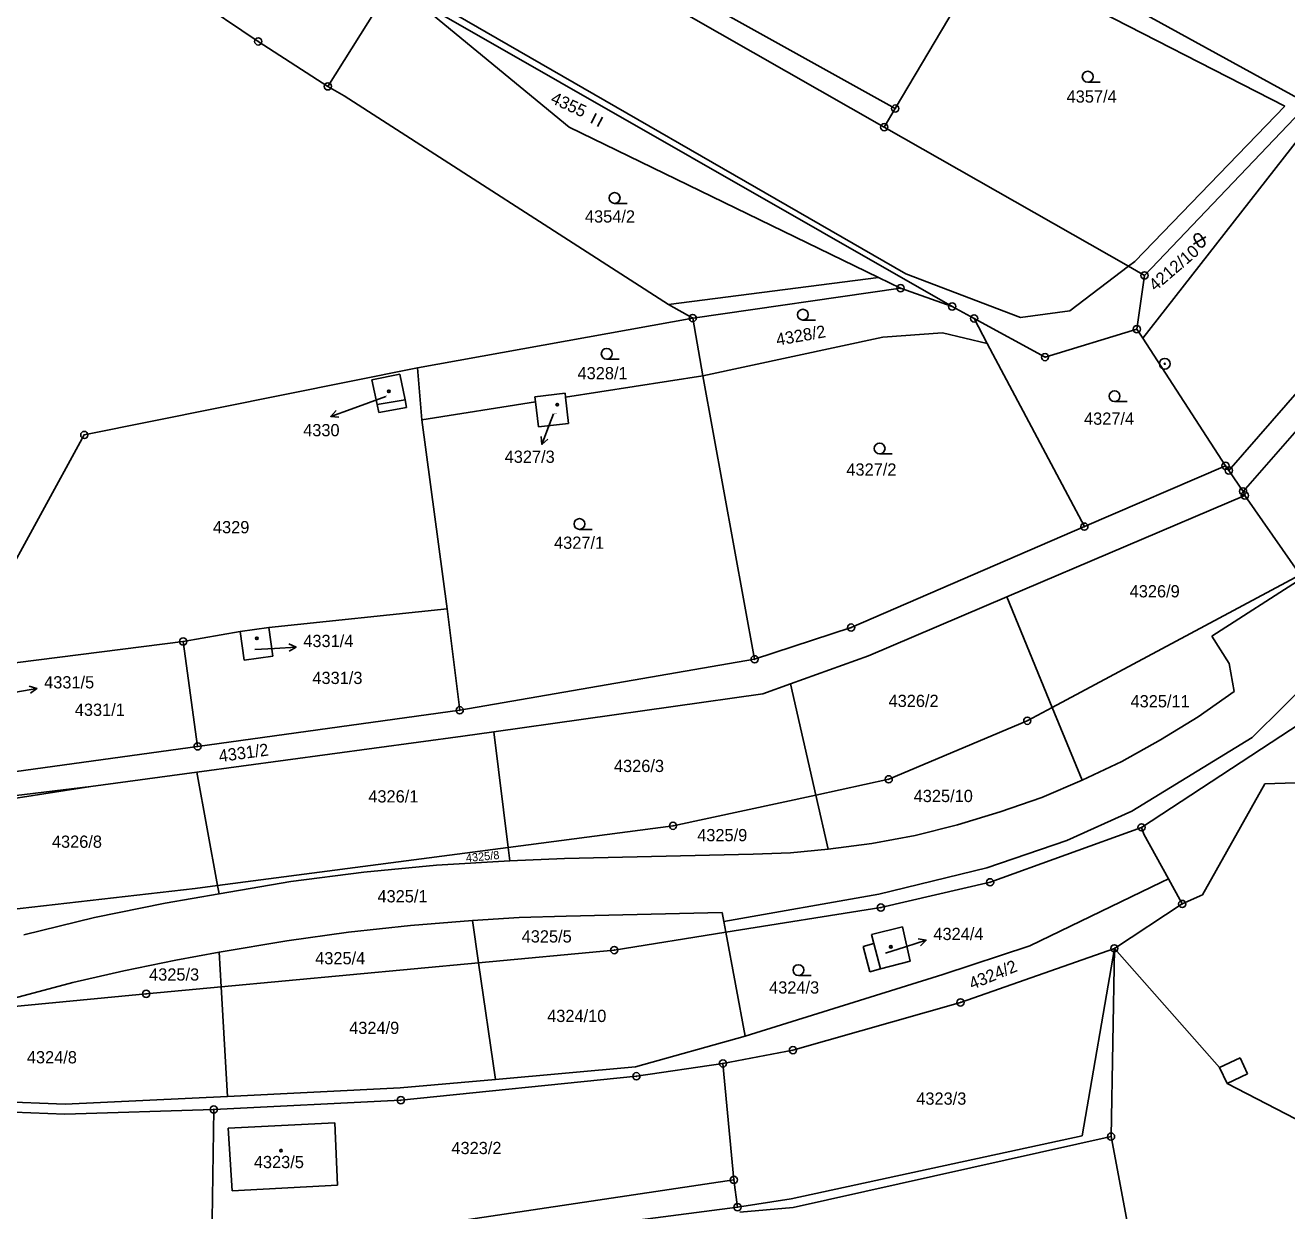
# Model space of a CAD drawing. Extents: x -593183 to -588034, y -1130415 to -1124994.
# Drawn here: x -589373.5 to -589198.3, y -1129150 to -1128985.4 of the extents above; entities that cross this region are included whole.
import ezdxf

# ---------------------------------------------------------------- set-up
doc = ezdxf.new("R2010")
doc.units = 0
for name, color, linetype in [('Vrstva 1', 7, 'Continuous'), ('Vrstva 16', 7, 'Continuous'), ('Vrstva 18', 7, 'Continuous'), ('Vrstva 19', 7, 'Continuous'), ('Vrstva 24', 7, 'Continuous'), ('Vrstva 25', 7, 'Continuous'), ('Vrstva 4', 7, 'Continuous')]:
    doc.layers.add(name, color=color, linetype=linetype)

msp = doc.modelspace()

# ---------------------------------------------------------------- linework, layer by layer
at = {"layer": 'Vrstva 1'}
for p, q in [((-589315.34, -1128964.67), (-589254.2, -1128999.51)), ((-589252.67, -1128996.93), (-589296.88, -1128972.35)), ((-589195.33, -1128996.27), (-589238.31, -1128972.65)), ((-589252.67, -1128996.93), (-589239.93, -1128975.38)), ((-589357.88, -1128976.31), (-589341.15, -1128987.61)), ((-589331.48, -1128993.85), (-589322.93, -1128980.2)), ((-589317.33, -1128982.94), (-589244.77, -1129024.41)), ((-589317.59, -1128983.36), (-589297.95, -1128999.5)), ((-589331.48, -1128993.85), (-589341.15, -1128987.61)), ((-589329.23, -1128995.17), (-589331.48, -1128993.85)), ((-589329.23, -1128995.17), (-589284.17, -1129024.15)), ((-589254.2, -1128999.51), (-589252.67, -1128996.93)), ((-589218.05, -1129020.1), (-589195.33, -1128996.27)), ((-589218.3, -1129028.82), (-589193.79, -1128997.43)), ((-589297.95, -1128999.5), (-589254.98, -1129020.39)), ((-589220.27, -1129018.83), (-589254.2, -1128999.51)), ((-589172.93, -1129008.8), (-589206.34, -1129047.19)), ((-589204.36, -1129050.08), (-589170.71, -1129011.73)), ((-589220.27, -1129018.83), (-589218.05, -1129020.1)), ((-589254.98, -1129020.39), (-589284.17, -1129024.15)), ((-589218.05, -1129020.1), (-589219.12, -1129027.56)), ((-589280.8, -1129026.02), (-589251.93, -1129021.87)), ((-589244.77, -1129024.41), (-589251.93, -1129021.87)), ((-589280.8, -1129026.02), (-589284.17, -1129024.15)), ((-589241.72, -1129026.07), (-589244.77, -1129024.41)), ((-589280.8, -1129026.02), (-589319.04, -1129032.92)), ((-589280.8, -1129026.02), (-589279.39, -1129034.02)), ((-589241.72, -1129026.07), (-589231.87, -1129031.44)), ((-589239.89, -1129029.53), (-589241.72, -1129026.07)), ((-589254.4, -1129028.67), (-589246.1, -1129028.05)), ((-589246.1, -1129028.05), (-589239.89, -1129029.53)), ((-589219.12, -1129027.56), (-589231.87, -1129031.44)), ((-589219.12, -1129027.56), (-589218.3, -1129028.82)), ((-589279.39, -1129034.02), (-589254.4, -1129028.67)), ((-589239.89, -1129029.53), (-589226.4, -1129054.98)), ((-589218.3, -1129028.82), (-589206.79, -1129046.53)), ((-589319.04, -1129032.92), (-589365.31, -1129042.25)), ((-589325.35, -1129034.6), (-589321.46, -1129033.83)), ((-589321.46, -1129033.83), (-589320.76, -1129037.36)), ((-589319.04, -1129032.92), (-589318.41, -1129040.13)), ((-589324.62, -1129038.04), (-589325.35, -1129034.6)), ((-589298.48, -1129037.01), (-589279.39, -1129034.02)), ((-589272.2, -1129073.4), (-589279.39, -1129034.02)), ((-589320.76, -1129037.36), (-589320.55, -1129038.45)), ((-589298.54, -1129036.44), (-589302.74, -1129036.94)), ((-589302.74, -1129036.94), (-589302.65, -1129037.66)), ((-589298.48, -1129037.01), (-589298.54, -1129036.44)), ((-589298.06, -1129040.67), (-589298.48, -1129037.01)), ((-589324.39, -1129039.12), (-589324.62, -1129038.04)), ((-589320.55, -1129038.45), (-589324.39, -1129039.12)), ((-589302.65, -1129037.66), (-589318.41, -1129040.13)), ((-589302.65, -1129037.66), (-589302.24, -1129041.13)), ((-589318.41, -1129040.13), (-589314.91, -1129066.37)), ((-589302.24, -1129041.13), (-589298.06, -1129040.67)), ((-589385, -1129078.15), (-589365.31, -1129042.25)), ((-589206.79, -1129046.53), (-589226.4, -1129054.98)), ((-589206.79, -1129046.53), (-589206.34, -1129047.19)), ((-589206.34, -1129047.19), (-589204.36, -1129050.08)), ((-589237.18, -1129064.73), (-589204.11, -1129050.66)), ((-589204.36, -1129050.08), (-589204.11, -1129050.66)), ((-589204.11, -1129050.66), (-589196.44, -1129061.68)), ((-589226.4, -1129054.98), (-589258.8, -1129068.99)), ((-589196.44, -1129061.68), (-589230.86, -1129080.08)), ((-589196.15, -1129062.14), (-589208.71, -1129070.17)), ((-589256.4, -1129072.91), (-589237.18, -1129064.73)), ((-589237.18, -1129064.73), (-589230.86, -1129080.08)), ((-589339.69, -1129068.99), (-589314.91, -1129066.37)), ((-589314.91, -1129066.37), (-589313.17, -1129080.47)), ((-589351.58, -1129070.93), (-589343.65, -1129069.54)), ((-589343.65, -1129069.54), (-589339.69, -1129068.99)), ((-589343.1, -1129073.5), (-589343.65, -1129069.54)), ((-589339.69, -1129068.99), (-589339.14, -1129072.95)), ((-589258.8, -1129068.99), (-589272.2, -1129073.4)), ((-589208.71, -1129070.17), (-589206.31, -1129073.97)), ((-589381.46, -1129074.7), (-589351.58, -1129070.93)), ((-589351.58, -1129070.93), (-589349.57, -1129085.49)), ((-589203.11, -1129084.27), (-589190.35, -1129071.64)), ((-589339.14, -1129072.95), (-589343.1, -1129073.5)), ((-589272.2, -1129073.4), (-589313.17, -1129080.47)), ((-589267.21, -1129076.79), (-589256.4, -1129072.91)), ((-589206.31, -1129073.97), (-589205.61, -1129077.87)), ((-589271.05, -1129078.17), (-589267.21, -1129076.79)), ((-589267.21, -1129076.79), (-589263.71, -1129092.24)), ((-589308.41, -1129083.47), (-589271.05, -1129078.17)), ((-589205.61, -1129077.87), (-589210.61, -1129081.37)), ((-589349.57, -1129085.49), (-589313.17, -1129080.47)), ((-589230.86, -1129080.08), (-589234.33, -1129081.93)), ((-589230.86, -1129080.08), (-589226.71, -1129090.17)), ((-589234.33, -1129081.93), (-589253.58, -1129090.06)), ((-589218.46, -1129096.73), (-589194.93, -1129081.36)), ((-589210.61, -1129081.37), (-589215.81, -1129084.57)), ((-589349.7, -1129089.08), (-589312.73, -1129084.08)), ((-589312.73, -1129084.08), (-589308.41, -1129083.47)), ((-589306.43, -1129099.51), (-589308.41, -1129083.47)), ((-589215.81, -1129084.57), (-589221.21, -1129087.57)), ((-589203.11, -1129084.27), (-589219.81, -1129094.5)), ((-589390.38, -1129091.12), (-589349.57, -1129085.49)), ((-589221.21, -1129087.57), (-589226.71, -1129090.17)), ((-589364.38, -1129091.06), (-589349.7, -1129089.08)), ((-589346.82, -1129104.79), (-589349.7, -1129089.08)), ((-589389.41, -1129094.93), (-589364.38, -1129091.06)), ((-589253.58, -1129090.06), (-589263.71, -1129092.24)), ((-589226.71, -1129090.17), (-589232.31, -1129092.57)), ((-589209.99, -1129106.09), (-589201.34, -1129090.67)), ((-589201.34, -1129090.67), (-589192.04, -1129090.36)), ((-589263.71, -1129092.24), (-589283.54, -1129096.51)), ((-589263.71, -1129092.24), (-589262.01, -1129099.77)), ((-589232.31, -1129092.57), (-589238.11, -1129094.57)), ((-589238.11, -1129094.57), (-589244.01, -1129096.37)), ((-589219.81, -1129094.5), (-589228.84, -1129098.57)), ((-589283.54, -1129096.51), (-589306.43, -1129099.51)), ((-589244.01, -1129096.37), (-589249.91, -1129097.87)), ((-589239.5, -1129104.36), (-589218.46, -1129096.73)), ((-589218.12, -1129097.67), (-589218.46, -1129096.73)), ((-589249.91, -1129097.87), (-589255.91, -1129098.97)), ((-589228.84, -1129098.57), (-589239.97, -1129102.33)), ((-589214.72, -1129103.88), (-589218.12, -1129097.67)), ((-589306.43, -1129099.51), (-589346.82, -1129104.79)), ((-589306.43, -1129099.51), (-589306.2, -1129101.37)), ((-589267.2, -1129100.27), (-589272.4, -1129100.47)), ((-589262.01, -1129099.77), (-589267.2, -1129100.27)), ((-589255.91, -1129098.97), (-589262.01, -1129099.77)), ((-589316.4, -1129101.97), (-589326.5, -1129102.97)), ((-589306.2, -1129101.37), (-589316.4, -1129101.97)), ((-589298.6, -1129101.07), (-589306.2, -1129101.37)), ((-589272.4, -1129100.47), (-589298.6, -1129101.07)), ((-589326.5, -1129102.97), (-589336.6, -1129104.27)), ((-589239.97, -1129102.33), (-589254.97, -1129106)), ((-589214.72, -1129103.88), (-589215.67, -1129104.34)), ((-589212.81, -1129107.37), (-589214.72, -1129103.88)), ((-589385.78, -1129109.35), (-589349.93, -1129105.2)), ((-589346.82, -1129104.79), (-589349.93, -1129105.2)), ((-589346.82, -1129104.79), (-589346.6, -1129105.97)), ((-589336.6, -1129104.27), (-589346.6, -1129105.97)), ((-589254.67, -1129107.87), (-589239.5, -1129104.36)), ((-589233.97, -1129113.18), (-589215.67, -1129104.34)), ((-589354.1, -1129107.27), (-589363.9, -1129109.27)), ((-589346.6, -1129105.97), (-589354.1, -1129107.27)), ((-589254.97, -1129106), (-589276.48, -1129109.8)), ((-589222.24, -1129113.53), (-589212.81, -1129107.37)), ((-589212.81, -1129107.37), (-589209.99, -1129106.09)), ((-589304.9, -1129109.27), (-589298.4, -1129109.07)), ((-589276.7, -1129108.57), (-589298.4, -1129109.07)), ((-589276.7, -1129108.57), (-589276.48, -1129109.8)), ((-589276.2, -1129111.3), (-589254.67, -1129107.87)), ((-589363.9, -1129109.27), (-589373.69, -1129111.67)), ((-589328.6, -1129111.27), (-589320, -1129110.37)), ((-589320, -1129110.37), (-589311.4, -1129109.67)), ((-589304.9, -1129109.27), (-589311.4, -1129109.67)), ((-589310.55, -1129115.53), (-589311.4, -1129109.67)), ((-589276.2, -1129111.3), (-589276.48, -1129109.8)), ((-589255.98, -1129111.61), (-589251.68, -1129110.54)), ((-589251.68, -1129110.54), (-589250.58, -1129115.29)), ((-589346.6, -1129114.07), (-589337.2, -1129112.47)), ((-589337.2, -1129112.47), (-589328.6, -1129111.27)), ((-589291.7, -1129113.77), (-589276.2, -1129111.3)), ((-589276.2, -1129111.3), (-589273.5, -1129125.73)), ((-589255.64, -1129112.88), (-589255.98, -1129111.61)), ((-589352.6, -1129115.17), (-589346.6, -1129114.07)), ((-589346.32, -1129118.88), (-589346.6, -1129114.07)), ((-589310.55, -1129115.53), (-589291.7, -1129113.77)), ((-589257.13, -1129113.28), (-589255.64, -1129112.88)), ((-589256.19, -1129116.77), (-589257.13, -1129113.28)), ((-589246.08, -1129117.15), (-589233.97, -1129113.18)), ((-589222.24, -1129113.53), (-589243.61, -1129121.04)), ((-589226.72, -1129139.54), (-589222.24, -1129113.53)), ((-589222.7, -1129139.67), (-589222.24, -1129113.53)), ((-589207.63, -1129130.06), (-589222.24, -1129113.53)), ((-589359.8, -1129116.67), (-589352.6, -1129115.17)), ((-589346.32, -1129118.88), (-589310.55, -1129115.53)), ((-589308.19, -1129131.73), (-589310.55, -1129115.53)), ((-589250.58, -1129115.29), (-589254.7, -1129116.37)), ((-589366.89, -1129118.27), (-589359.8, -1129116.67)), ((-589273.5, -1129125.73), (-589246.08, -1129117.15)), ((-589254.7, -1129116.37), (-589256.19, -1129116.77)), ((-589375.04, -1129120.47), (-589366.89, -1129118.27)), ((-589356.72, -1129119.85), (-589346.32, -1129118.88)), ((-589345.42, -1129134.08), (-589346.32, -1129118.88)), ((-589381.08, -1129122.2), (-589356.72, -1129119.85)), ((-589243.61, -1129121.04), (-589266.88, -1129127.67)), ((-589288.76, -1129129.99), (-589273.5, -1129125.73)), ((-589266.88, -1129127.67), (-589276.6, -1129129.51)), ((-589308.19, -1129131.73), (-589288.76, -1129129.99)), ((-589276.6, -1129129.51), (-589288.63, -1129131.29)), ((-589276.6, -1129129.51), (-589275.09, -1129145.68)), ((-589206.59, -1129132.28), (-589207.63, -1129130.06)), ((-589321.42, -1129132.91), (-589308.19, -1129131.73)), ((-589288.63, -1129131.29), (-589321.35, -1129134.61)), ((-589440.47, -1129133.67), (-589368, -1129136.55)), ((-589345.42, -1129134.08), (-589321.42, -1129132.91)), ((-589179.24, -1129146.4), (-589206.59, -1129132.28)), ((-589394.7, -1129134.12), (-589367.97, -1129135.17)), ((-589367.97, -1129135.17), (-589345.42, -1129134.08)), ((-589321.35, -1129134.61), (-589347.33, -1129135.9)), ((-589347.33, -1129135.9), (-589368, -1129136.55)), ((-589347.57, -1129151.17), (-589347.33, -1129135.9)), ((-589330.53, -1129137.78), (-589345.32, -1129138.48)), ((-589344.79, -1129147.19), (-589345.32, -1129138.48)), ((-589330.53, -1129137.78), (-589330.12, -1129146.4)), ((-589267.13, -1129148.3), (-589226.72, -1129139.54)), ((-589266.86, -1129149.52), (-589222.7, -1129139.67)), ((-589219.13, -1129158.39), (-589222.7, -1129139.67)), ((-589275.09, -1129145.68), (-589311.93, -1129151.19)), ((-589275.09, -1129145.68), (-589274.58, -1129149.46)), ((-589330.12, -1129146.4), (-589344.79, -1129147.19)), ((-589274.58, -1129149.46), (-589309.35, -1129153.96)), ((-589274.58, -1129149.46), (-589267.13, -1129148.3)), ((-589266.86, -1129149.52), (-589274.28, -1129150.17))]:
    msp.add_line(p, q, dxfattribs=at)
at = {"layer": 'Vrstva 16'}
for p, q in [((-589323.43, -1129036.9), (-589328.26, -1129038.65)), ((-589300.12, -1129039.31), (-589300.68, -1129040.77)), ((-589341.63, -1129072.05), (-589338.89, -1129071.88)), ((-589254.04, -1129114.21), (-589251.23, -1129113.3))]:
    msp.add_line(p, q, dxfattribs=at)
at = {"layer": 'Vrstva 24'}
for centre, radius in [((-589341.15, -1128987.61), 0.5), ((-589341.15, -1128987.61), 0.0327), ((-589331.48, -1128993.85), 0.5), ((-589331.48, -1128993.85), 0.0327), ((-589252.67, -1128996.93), 0.5), ((-589252.67, -1128996.93), 0.0327), ((-589254.2, -1128999.51), 0.5), ((-589254.2, -1128999.51), 0.0327), ((-589218.05, -1129020.1), 0.5), ((-589251.93, -1129021.87), 0.5), ((-589218.05, -1129020.1), 0.0327), ((-589251.93, -1129021.87), 0.0327), ((-589244.77, -1129024.41), 0.5), ((-589244.77, -1129024.41), 0.0327), ((-589280.8, -1129026.02), 0.5), ((-589280.8, -1129026.02), 0.0327), ((-589241.72, -1129026.07), 0.5), ((-589241.72, -1129026.07), 0.0327), ((-589219.12, -1129027.56), 0.5), ((-589219.12, -1129027.56), 0.0327), ((-589231.87, -1129031.44), 0.5), ((-589231.87, -1129031.44), 0.0327), ((-589215.23, -1129032.37), 0.75), ((-589215.23, -1129032.37), 0.0903), ((-589365.31, -1129042.25), 0.5), ((-589365.31, -1129042.25), 0.0327), ((-589206.79, -1129046.53), 0.5), ((-589206.34, -1129047.19), 0.5), ((-589206.79, -1129046.53), 0.0327), ((-589206.34, -1129047.19), 0.0327), ((-589204.36, -1129050.08), 0.5), ((-589204.11, -1129050.66), 0.5), ((-589204.36, -1129050.08), 0.0327), ((-589204.11, -1129050.66), 0.0327), ((-589226.4, -1129054.98), 0.5), ((-589226.4, -1129054.98), 0.0327), ((-589258.8, -1129068.99), 0.5), ((-589351.58, -1129070.93), 0.5), ((-589258.8, -1129068.99), 0.0327), ((-589351.58, -1129070.93), 0.0327), ((-589272.2, -1129073.4), 0.5), ((-589272.2, -1129073.4), 0.0327), ((-589313.17, -1129080.47), 0.5), ((-589313.17, -1129080.47), 0.0327), ((-589234.33, -1129081.93), 0.5), ((-589234.33, -1129081.93), 0.0327), ((-589349.57, -1129085.49), 0.5), ((-589349.57, -1129085.49), 0.0327), ((-589253.58, -1129090.06), 0.5), ((-589253.58, -1129090.06), 0.0327), ((-589283.54, -1129096.51), 0.5), ((-589283.54, -1129096.51), 0.0327), ((-589218.46, -1129096.73), 0.5), ((-589218.46, -1129096.73), 0.0327), ((-589239.5, -1129104.36), 0.5), ((-589239.5, -1129104.36), 0.0327), ((-589254.67, -1129107.87), 0.5), ((-589212.81, -1129107.37), 0.5), ((-589212.81, -1129107.37), 0.0327), ((-589254.67, -1129107.87), 0.0327), ((-589291.7, -1129113.77), 0.5), ((-589291.7, -1129113.77), 0.0327), ((-589222.24, -1129113.53), 0.5), ((-589222.24, -1129113.53), 0.0327), ((-589356.72, -1129119.85), 0.5), ((-589356.72, -1129119.85), 0.0327), ((-589243.61, -1129121.04), 0.5), ((-589243.61, -1129121.04), 0.0327), ((-589266.88, -1129127.67), 0.5), ((-589266.88, -1129127.67), 0.0327), ((-589276.6, -1129129.51), 0.5), ((-589276.6, -1129129.51), 0.0327), ((-589288.63, -1129131.29), 0.5), ((-589288.63, -1129131.29), 0.0327), ((-589347.33, -1129135.9), 0.5), ((-589321.35, -1129134.61), 0.5), ((-589321.35, -1129134.61), 0.0327), ((-589347.33, -1129135.9), 0.0327), ((-589222.7, -1129139.67), 0.5), ((-589222.7, -1129139.67), 0.0327), ((-589275.09, -1129145.68), 0.5), ((-589275.09, -1129145.68), 0.0327), ((-589274.58, -1129149.46), 0.5), ((-589274.58, -1129149.46), 0.0327)]:
    msp.add_circle(centre, radius, dxfattribs=at)
at = {"layer": 'Vrstva 25'}
for p, q in [((-589224.19, -1128993.26), (-589225.94, -1128993.26)), ((-589294.23, -1128997.63), (-589294.93, -1128998.96)), ((-589294.02, -1128999.44), (-589293.33, -1128998.11)), ((-589289.9, -1129010.1), (-589291.65, -1129010.1)), ((-589210.23, -1129014.55), (-589209.72, -1129015.4)), ((-589211.26, -1129015.75), (-589209.55, -1129014.72)), ((-589210.58, -1129015.92), (-589211.09, -1129015.06)), ((-589263.75, -1129026.3), (-589265.5, -1129026.3)), ((-589291, -1129031.73), (-589292.75, -1129031.73)), ((-589328.26, -1129038.65), (-589331.08, -1129039.67)), ((-589220.46, -1129037.62), (-589222.21, -1129037.62)), ((-589300.68, -1129040.77), (-589301.75, -1129043.57)), ((-589253.09, -1129044.88), (-589254.84, -1129044.88)), ((-589294.78, -1129055.36), (-589296.53, -1129055.36)), ((-589338.89, -1129071.88), (-589335.9, -1129071.7)), ((-589374.84, -1129077.96), (-589371.89, -1129077.44)), ((-589251.23, -1129113.3), (-589248.38, -1129112.38)), ((-589264.37, -1129117.3), (-589266.12, -1129117.3))]:
    msp.add_line(p, q, dxfattribs=at)
for points in [[(-589329.97, -1129039.8), (-589331.08, -1129039.67), (-589330.31, -1129038.86)], [(-589300.93, -1129042.82), (-589301.75, -1129043.57), (-589301.86, -1129042.46)], [(-589336.92, -1129071.26), (-589335.9, -1129071.7), (-589336.86, -1129072.26)], [(-589372.96, -1129077.12), (-589371.89, -1129077.44), (-589372.78, -1129078.11)], [(-589249.48, -1129112.21), (-589248.38, -1129112.38), (-589249.17, -1129113.16)]]:
    msp.add_lwpolyline(points, dxfattribs=at)
for centre, radius in [((-589225.94, -1128992.51), 0.75), ((-589291.65, -1129009.35), 0.75), ((-589265.5, -1129025.55), 0.75), ((-589292.75, -1129030.98), 0.75), ((-589323.01, -1129036.2), 0.175), ((-589323.01, -1129036.2), 0.15), ((-589222.21, -1129036.87), 0.75), ((-589299.62, -1129038.04), 0.175), ((-589299.62, -1129038.04), 0.15), ((-589254.84, -1129044.13), 0.75), ((-589296.53, -1129054.61), 0.75), ((-589341.35, -1129070.49), 0.175), ((-589341.35, -1129070.49), 0.15), ((-589253.28, -1129113.32), 0.175), ((-589253.28, -1129113.32), 0.15), ((-589266.12, -1129116.55), 0.75), ((-589337.99, -1129141.61), 0.175), ((-589337.99, -1129141.61), 0.15)]:
    msp.add_circle(centre, radius, dxfattribs=at)
for centre, start, end in [((-589210.66, -1129014.8), 120.979, 210.979), ((-589210.66, -1129014.8), 30.979, 120.979), ((-589210.15, -1129015.66), 210.979, 300.979), ((-589210.15, -1129015.66), 300.979, 30.979)]:
    msp.add_arc(centre, 0.5, start, end, dxfattribs=at)
at = {"layer": 'Vrstva 4'}
for p, q in [((-589239.93, -1128975.38), (-589198.58, -1128996.62)), ((-589316.8, -1128982.09), (-589251.21, -1129019.9)), ((-589198.58, -1128996.62), (-589219.4, -1129018.17)), ((-589220.27, -1129018.83), (-589228.41, -1129025)), ((-589220.27, -1129018.83), (-589219.4, -1129018.17)), ((-589251.93, -1129021.87), (-589254.98, -1129020.39)), ((-589235.28, -1129025.95), (-589251.21, -1129019.9)), ((-589228.41, -1129025), (-589235.28, -1129025.95)), ((-589324.62, -1129038.04), (-589320.76, -1129037.36)), ((-589364.38, -1129091.06), (-589414.72, -1129097.07)), ((-589255.64, -1129112.88), (-589254.7, -1129116.37)), ((-589207.63, -1129130.06), (-589204.78, -1129128.72)), ((-589204.78, -1129128.72), (-589203.73, -1129130.94)), ((-589203.73, -1129130.94), (-589206.59, -1129132.28))]:
    msp.add_line(p, q, dxfattribs=at)

# ---------------------------------------------------------------- texts
at = {"layer": 'Vrstva 16'}
for s, p in [('4330', (-589334.91, -1129042.43)), ('4327/3', (-589306.92, -1129046.12)), ('4331/4', (-589334.89, -1129071.7)), ('4331/5', (-589370.89, -1129077.44)), ('4324/4', (-589247.37, -1129112.38))]:
    msp.add_text(s, height=1.7, dxfattribs=at).set_placement(p)
at = {"layer": 'Vrstva 18'}
for s, height, rotation, p in [('4355', 1.7, 335.2531, (-589300.67, -1128996.08)), ('4212/10', 1.7, 40.6183, (-589216.54, -1129022.36)), ('4328/2', 1.7, 10.0139, (-589269.07, -1129029.87)), ('4331/2', 1.7, 7.7005, (-589346.52, -1129087.68)), ('4325/8', 1.14, 5.5275, (-589312.25, -1129101.56)), ('4324/2', 1.7, 22.3923, (-589242, -1129119.3))]:
    msp.add_text(s, height=height, rotation=rotation, dxfattribs=at).set_placement(p)
for s, p in [('4357/4', (-589228.87, -1128996.11)), ('4354/2', (-589295.77, -1129012.76)), ('4328/1', (-589296.8, -1129034.52)), ('4327/4', (-589226.45, -1129040.83)), ('4327/2', (-589259.46, -1129047.9)), ('4329', (-589347.44, -1129055.9)), ('4327/1', (-589300.06, -1129058.06)), ('4326/9', (-589220.11, -1129064.8)), ('4331/3', (-589333.63, -1129076.83)), ('4326/2', (-589253.6, -1129080.02)), ('4325/11', (-589219.99, -1129080.07)), ('4331/1', (-589366.63, -1129081.25)), ('4326/3', (-589291.74, -1129089.05)), ('4326/1', (-589325.86, -1129093.28)), ('4325/10', (-589250.11, -1129093.22)), ('4325/9', (-589280.18, -1129098.66)), ('4326/8', (-589369.81, -1129099.57)), ('4325/1', (-589324.59, -1129107.15)), ('4325/5', (-589304.56, -1129112.72)), ('4325/4', (-589333.24, -1129115.75)), ('4325/3', (-589356.31, -1129118.01)), ('4324/3', (-589270.19, -1129119.81)), ('4324/10', (-589301.02, -1129123.76)), ('4324/9', (-589328.52, -1129125.42)), ('4324/8', (-589373.29, -1129129.5)), ('4323/3', (-589249.75, -1129135.24)), ('4323/2', (-589314.32, -1129142.1))]:
    msp.add_text(s, height=1.7, dxfattribs=at).set_placement(p)
at = {"layer": 'Vrstva 19'}
for s, height, p in [('4330', 0.1, (-589323.43, -1129036.9)), ('4327/3', 0.1, (-589300.12, -1129039.32)), ('4331/4', 0.1, (-589341.63, -1129072.05)), ('4324/4', 0.1, (-589254.04, -1129114.21)), ('4323/5', 1.7, (-589341.76, -1129144.05))]:
    msp.add_text(s, height=height, dxfattribs=at).set_placement(p)

doc.saveas('drawing.dxf')
